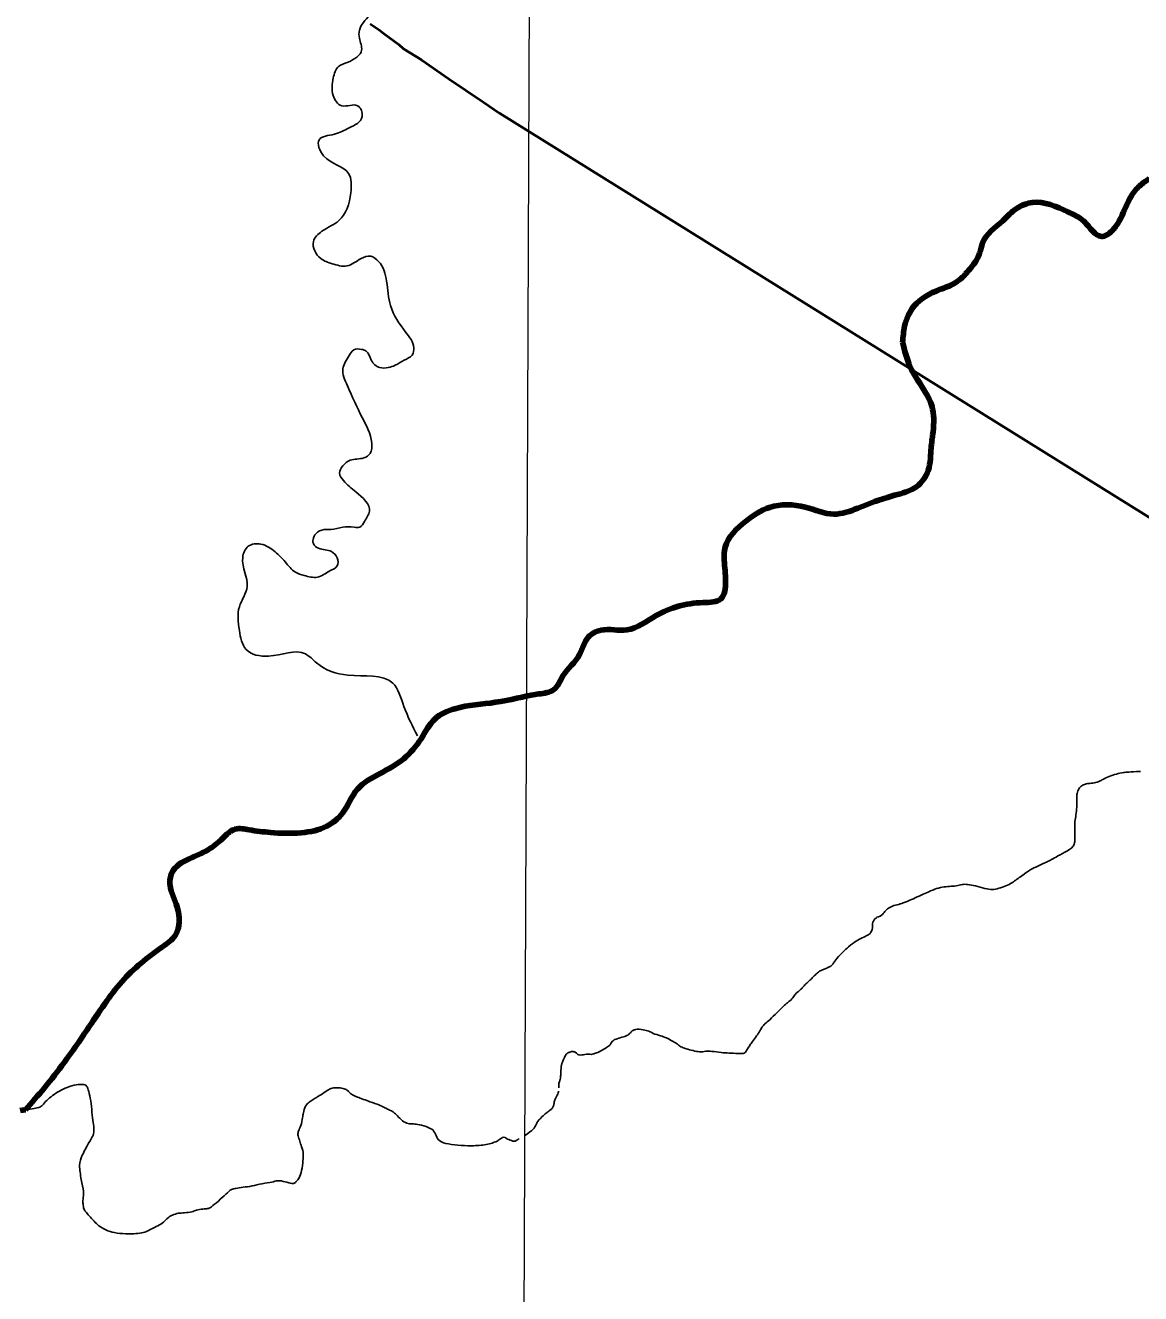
# Model space of a CAD drawing. Extents: x 553962 to 842807, y 8883888 to 9032388.
# Drawn here: x 662004 to 668186, y 8975603 to 8982631 of the extents above; entities that cross this region are included whole.
import ezdxf

# ---------------------------------------------------------------- set-up
doc = ezdxf.new("R2010")
doc.units = 0
doc.header["$LTSCALE"] = 20
for name, color, linetype, lineweight in [('1', 7, 'Continuous', 13), ('12', 7, 'Continuous', 25), ('24', 7, 'Continuous', 25), ('9', 7, 'Continuous', 90)]:
    doc.layers.add(name, color=color, linetype=linetype, lineweight=lineweight)

msp = doc.modelspace()

# ---------------------------------------------------------------- linework, layer by layer
at = {"layer": '1'}
msp.add_lwpolyline([(664968.2, 9023436.8), (664657.1, 8949509.04), (664397.13, 8890880.24)], dxfattribs=at)
at = {"layer": '12', "lineweight": 40}
for points in [[(663915.25, 8982639.14), (663964.38, 8982606.96), (663989.81, 8982585.21), (664018.59, 8982565.85), (664074.52, 8982524.67), (664100.2, 8982500.71), (664200.08, 8982440), (664350.83, 8982335.24), (664543.19, 8982204.84), (664631.3, 8982143.88)], [(664631.3, 8982143.88), (674787.96, 8975827.42), (677683.83, 8973924.7)]]:
    msp.add_lwpolyline(points, dxfattribs=at)
at = {"layer": '24'}
for points in [[(664176.82, 8978694.58), (664102.33, 8978856.07), (664040.26, 8978986.5), (663791.98, 8979029.97), (663618.19, 8979098.29), (663556.12, 8979147.98), (663351.29, 8979135.56), (663227.15, 8979172.83), (663189.91, 8979278.41), (663189.91, 8979408.84), (663233.35, 8979520.64), (663208.53, 8979682.12), (663239.56, 8979744.23), (663307.84, 8979756.65), (663388.53, 8979713.18), (663444.39, 8979657.28), (663500.26, 8979601.38), (663549.91, 8979582.75), (663622.19, 8979573.2), (663691.39, 8979607.82), (663732.28, 8979636.15), (663732.28, 8979680.22), (663700.83, 8979714.84), (663628.48, 8979733.73), (663600.17, 8979758.91), (663600.17, 8979790.38), (663622.19, 8979821.86), (663647.35, 8979834.45), (663697.68, 8979837.6), (663763.74, 8979850.19), (663826.65, 8979850.19), (663858.11, 8979850.19), (663883.27, 8979881.66), (663911.58, 8979938.32), (663836.09, 8980045.34), (663766.89, 8980108.29), (663744.87, 8980149.21), (663763.74, 8980190.12), (663804.63, 8980221.6), (663880.13, 8980234.19), (663914.73, 8980259.37), (663924.16, 8980316.03), (663870.69, 8980457.67), (663788.9, 8980633.93), (663763.74, 8980728.36), (663798.34, 8980800.75), (663823.51, 8980832.23), (663867.54, 8980835.38), (663892.71, 8980825.93), (663921.02, 8980775.57), (663968.2, 8980734.65), (664015.39, 8980734.65), (664053.13, 8980747.24), (664103.46, 8980775.57), (664147.5, 8980803.9), (664156.94, 8980844.82), (664112.9, 8980929.8), (664027.97, 8981077.74), (664005.95, 8981213.09), (663962, 8981322.79), (663917.96, 8981351.12), (663864.48, 8981338.53), (663785.84, 8981297.61), (663704.06, 8981310.2), (663641.15, 8981338.53), (663600.25, 8981432.96), (663647.44, 8981489.62), (663741.8, 8981549.42), (663807.86, 8981703.65), (663795.28, 8981810.67), (663656.87, 8981908.24), (663631.71, 8981996.38), (663716.64, 8982027.85), (663798.43, 8982062.47), (663870.77, 8982125.43), (663845.61, 8982185.23), (663757.53, 8982185.23), (663710.35, 8982241.89), (663710.35, 8982339.46), (663738.66, 8982402.41), (663792.13, 8982427.59), (663867.62, 8982493.71), (663855.04, 8982559.81), (663855.04, 8982603.87), (663911.66, 8982688.86), (663990.3, 8982780.14), (664053.21, 8982789.58), (664147.58, 8982767.55), (664219.93, 8982767.55), (664270.26, 8982802.17), (664298.57, 8982861.98)], [(668235.4, 8981781.73), (668180.43, 8981742.09), (668134.22, 8981686.62), (668075.08, 8981562.73), (668027.02, 8981492.46), (667967.88, 8981461.03), (667921.68, 8981488.76), (667871.78, 8981544.24), (667781.22, 8981597.86), (667585.31, 8981649.63), (667500.29, 8981618.2), (667420.82, 8981547.93), (667309.93, 8981425.89), (667293.29, 8981368.57), (667232.3, 8981272.41), (667158.38, 8981204), (667071.51, 8981167.02), (666929.2, 8981074.56), (666877.45, 8980963.61), (666866.36, 8980874.86)], [(666866.36, 8980874.86), (666907.02, 8980741.72), (666995.73, 8980591.94), (667032.7, 8980505.04), (667032.7, 8980360.8), (667023.46, 8980277.59), (667003.13, 8980150), (666931.05, 8980066.79), (666805.37, 8980022.42), (666618.71, 8979955.85), (666485.64, 8979922.56), (666326.69, 8979961.4), (666128.94, 8979959.55), (665995.87, 8979881.88), (665883.13, 8979739.5), (665877.58, 8979667.39), (665884.97, 8979549.05), (665859.1, 8979452.89), (665761.14, 8979432.55), (665500.55, 8979360.44), (665337.91, 8979280.93), (665193.75, 8979279.08), (665123.52, 8979240.25), (665075.47, 8979144.1), (664983.06, 8979025.75), (664933.16, 8978949.94), (664849.99, 8978925.9), (664609.72, 8978879.67), (664384.24, 8978844.54), (664273.35, 8978787.22), (664197.57, 8978678.12), (664101.47, 8978567.18), (663966.55, 8978483.97), (663844.57, 8978398.91), (663761.4, 8978265.76), (663674.54, 8978193.65), (663532.23, 8978156.67), (663362.19, 8978158.52), (663243.91, 8978173.31), (663166.29, 8978177.01), (663096.05, 8978125.23), (663016.58, 8978062.36), (662911.23, 8978012.44), (662815.13, 8977934.77), (662805.89, 8977866.36), (662844.69, 8977744.84), (662835.45, 8977589.59), (662763.37, 8977524.9), (662645.08, 8977434.34), (662539.74, 8977332.69), (662443.63, 8977208.86), (662345.68, 8977064.7), (662220, 8976885.43), (662109.11, 8976743.11), (662003.76, 8976621.13)]]:
    msp.add_spline(points, degree=3, dxfattribs=at)
at = {"layer": '24', "lineweight": 53}
for points in [[(668235.4, 8981781.73), (668180.43, 8981742.09), (668134.22, 8981686.62), (668075.08, 8981562.73), (668027.02, 8981492.46), (667967.88, 8981461.03), (667921.68, 8981488.76), (667871.78, 8981544.24), (667781.22, 8981597.86), (667585.31, 8981649.63), (667500.29, 8981618.2), (667420.82, 8981547.93), (667309.93, 8981425.89), (667293.29, 8981368.57), (667232.3, 8981272.41), (667158.38, 8981204), (667071.51, 8981167.02), (666929.2, 8981074.56), (666877.45, 8980963.61), (666866.36, 8980874.86)], [(666866.36, 8980874.86), (666907.02, 8980741.72), (666995.73, 8980591.94), (667032.7, 8980505.04), (667032.7, 8980360.8), (667023.46, 8980277.59), (667003.13, 8980150), (666931.05, 8980066.79), (666805.37, 8980022.42), (666618.71, 8979955.85), (666485.64, 8979922.56), (666326.69, 8979961.4), (666128.94, 8979959.55), (665995.87, 8979881.88), (665883.13, 8979739.5), (665877.58, 8979667.39), (665884.97, 8979549.05), (665859.1, 8979452.89), (665761.14, 8979432.55), (665500.55, 8979360.44), (665337.91, 8979280.93), (665193.75, 8979279.08), (665123.52, 8979240.25), (665075.47, 8979144.1), (664983.06, 8979025.75), (664933.16, 8978949.94), (664849.99, 8978925.9), (664609.72, 8978879.67), (664384.24, 8978844.54), (664273.35, 8978787.22), (664197.57, 8978678.12), (664101.47, 8978567.18), (663966.55, 8978483.97), (663844.57, 8978398.91), (663761.4, 8978265.76), (663674.54, 8978193.65), (663532.23, 8978156.67), (663362.19, 8978158.52), (663243.91, 8978173.31), (663166.29, 8978177.01), (663096.05, 8978125.23), (663016.58, 8978062.36), (662911.23, 8978012.44), (662815.13, 8977934.77), (662805.89, 8977866.36), (662844.69, 8977744.84), (662835.45, 8977589.59), (662763.37, 8977524.9), (662645.08, 8977434.34), (662539.74, 8977332.69), (662443.63, 8977208.86), (662345.68, 8977064.7), (662220, 8976885.43), (662109.11, 8976743.11), (662003.76, 8976621.13)]]:
    msp.add_spline(points, degree=3, dxfattribs=at)
at = {"layer": '24'}
for points in [[(668184, 8978496.23), (668123.2, 8978494.42), (668088.88, 8978490.82), (668051.56, 8978483), (668010.02, 8978470.38), (667972.7, 8978450.55), (667959.64, 8978443.11), (667928.94, 8978431.09), (667894.02, 8978430.49), (667874.16, 8978426.28), (667853.09, 8978414.86), (667839.24, 8978396.22), (667831.41, 8978368.58), (667830.81, 8978337.92), (667832.01, 8978298.38), (667827.2, 8978255.71), (667820.58, 8978221.45), (667819.97, 8978178.77), (667822.32, 8978118.74), (667818.11, 8978094.1), (667806.67, 8978071.86), (667781.39, 8978059.24), (667743.46, 8978035.8), (667727.09, 8978028.3)], [(667727.09, 8978028.3), (667696.99, 8978011.47), (667670.5, 8977997.05), (667611.13, 8977970.65), (667576.13, 8977953.5), (667527.76, 8977919.82), (667470.7, 8977877.56), (667440.79, 8977861.67), (667398.15, 8977848.33), (667364.42, 8977840.07), (667326.23, 8977847.06), (667266.61, 8977863.68), (667226.52, 8977871.31), (667196.61, 8977871.94), (667163.51, 8977861.78), (667126.6, 8977859.87), (667085.87, 8977856.06), (667044.5, 8977845.25), (667000.59, 8977824.92), (666894.42, 8977777.44), (666861.97, 8977764.1), (666826.96, 8977756.48), (666792.6, 8977745.04), (666770.32, 8977725.34), (666756.32, 8977703.73), (666737.86, 8977692.3), (666721.61, 8977689.04)], [(666723.88, 8977685.01), (666709.56, 8977681.24), (666698.64, 8977658.53), (666698.64, 8977638.54), (666698.64, 8977620.38), (666692.27, 8977609.48), (666687.72, 8977600.39), (666674.07, 8977589.49), (666643.14, 8977574.05), (666610.39, 8977559.52), (666570.35, 8977530.45), (666501.59, 8977463.55), (666487.04, 8977439.93), (666474.3, 8977420.86), (666461.56, 8977413.59), (666441.55, 8977405.41), (666421.53, 8977396.33), (666408.79, 8977391.79), (666396.96, 8977382.7), (666374.22, 8977363.63), (666364.21, 8977349.09), (666339.65, 8977330.02), (666319.63, 8977308.22), (666306.55, 8977294.77), (666294.73, 8977280.24), (666273.8, 8977268.43), (666263.79, 8977249.35), (666240.14, 8977222.1), (666222.96, 8977212.91), (666216.57, 8977205.65), (666159.18, 8977150.38)], [(666159.18, 8977150.38), (666146.14, 8977137.07), (666120.82, 8977111.94), (666096.22, 8977093.01), (666085.44, 8977078.85), (666074.2, 8977056.04), (666064.8, 8977042.17), (666036.93, 8977003.92), (666023.44, 8976984.91), (666010.52, 8976964.74), (665997.4, 8976945.52), (665992.91, 8976936.74), (665985.67, 8976934.4), (665958.43, 8976933.51), (665900.56, 8976935.88), (665865.05, 8976938.75), (665804.74, 8976946.81), (665772.33, 8976947.29), (665760.75, 8976943.43), (665735.24, 8976942.19), (665693.89, 8976951.85), (665656.32, 8976962.18), (665629.45, 8976974.82), (665619.47, 8976986.37), (665595.01, 8977000.36), (665564.55, 8977016.75), (665535.36, 8977029.57), (665491.91, 8977040.3), (665458.12, 8977059.01), (665431.62, 8977065.41), (665397.98, 8977069.47), (665385.38, 8977067.53)], [(665384.9, 8977065.67), (665379.51, 8977065.92), (665370.36, 8977063.14), (665359.78, 8977051.34), (665346.79, 8977037.78), (665330.78, 8977029.04), (665290.28, 8977018.17), (665264.05, 8977008.18), (665257.02, 8977001.47), (665250.18, 8976988.22), (665239.6, 8976976.03), (665211.65, 8976957.19), (665174.51, 8976938.1), (665152.79, 8976931.01), (665139.16, 8976928.41), (665125.2, 8976929.9), (665104.42, 8976928.73), (665089.08, 8976924.78), (665069.31, 8976925.64), (665063.19, 8976930.47), (665053.33, 8976941.48), (665035.62, 8976946.41), (665017.54, 8976940.43), (665003.89, 8976933.04), (664995.67, 8976921.17), (664981.23, 8976887.3), (664976.09, 8976876.43), (664973.33, 8976860.42), (664971.21, 8976823.96), (664970.84, 8976802.49), (664968.77, 8976789.9), (664962.92, 8976775.28), (664959.14, 8976756.91), (664960.91, 8976743.64)], [(664456.73, 8976422.9), (664430.15, 8976423.53), (664383.74, 8976427.29), (664314.11, 8976437.62), (664284.95, 8976460.16), (664274.6, 8976497.74), (664253.9, 8976519.34), (664196.51, 8976539.06), (664160.45, 8976543.57), (664134.11, 8976543.57), (664102.12, 8976552.02), (664071.07, 8976583.02), (664048.49, 8976606.5), (664036.26, 8976614.95), (664008.98, 8976626.23), (663992.98, 8976634.68), (663965.7, 8976649.71), (663919.97, 8976663.72), (663834.36, 8976695.65), (663809.89, 8976708.8), (663794.84, 8976724.77), (663783.55, 8976733.23), (663758.15, 8976743.56), (663725.22, 8976744.5), (663696.05, 8976741.68), (663681.94, 8976731.35), (663636.78, 8976702.23), (663620.79, 8976692.84), (663600.09, 8976678.75), (663576.57, 8976663.72), (663555.87, 8976646.81), (663542.7, 8976599.85), (663541.76, 8976582.94), (663531.39, 8976529.82), (663516.33, 8976504.46), (663512.57, 8976484.73), (663522.92, 8976456.55), (663530.45, 8976426.5), (663546.44, 8976387.05), (663543.39, 8976342.31), (663535.86, 8976282.2), (663522.69, 8976241.81), (663505.75, 8976224.9), (663495.4, 8976213.63), (663477.53, 8976212.69), (663430, 8976227.22), (663398.96, 8976230.98), (663376.38, 8976220.64), (663314.28, 8976213.13), (663259.71, 8976198.1), (663208.91, 8976193.4), (663167.51, 8976184.95), (663147.75, 8976184.95), (663116.71, 8976155.83), (663073.43, 8976115.44), (663031.54, 8976080.38), (663014.61, 8976072.86), (662989.21, 8976072.86), (662948.75, 8976065.35), (662931.82, 8976056.9), (662882.89, 8976049.38), (662851.85, 8976050.32), (662817.98, 8976039.05), (662795.4, 8976025.9), (662769.05, 8975996.78), (662741.77, 8975979.88), (662696.96, 8975959.26), (662667.8, 8975942.35), (662629.22, 8975935.78), (662581.24, 8975933.9), (662506.92, 8975937.66), (662461.76, 8975948.93), (662415.65, 8975974.29), (662392.13, 8975996.83), (662362.97, 8976026.89), (662340.39, 8976055.07), (662327.22, 8976069.15), (662322.51, 8976102.03), (662322.51, 8976123.63), (662329.98, 8976166.7), (662313.05, 8976231.51), (662299.87, 8976320.74), (662314.93, 8976363.95), (662357.23, 8976445.57), (662382.64, 8976479.39), (662385.46, 8976517.9), (662377.93, 8976560.16), (662371.35, 8976624.97), (662364.51, 8976687.62), (662351.34, 8976737.4), (662343.81, 8976755.25), (662334.4, 8976761.82), (662324.05, 8976761.82), (662289.24, 8976762.76), (662233.73, 8976746.8), (662191.4, 8976726.13), (662153.51, 8976700.21), (662121.52, 8976674.85), (662097.84, 8976645.75), (662085.16, 8976632.07), (662003.69, 8976621.72)], [(664959.03, 8976724.54), (664958.87, 8976723.67), (664957.38, 8976715.79), (664952.21, 8976701.9), (664944.69, 8976690.04), (664935.11, 8976670.71), (664934.75, 8976653), (664927.9, 8976635.35), (664919, 8976624.19), (664900.71, 8976611.79), (664881.9, 8976595.93), (664851.45, 8976567.89), (664842.46, 8976555.53), (664827.38, 8976526.03), (664817.45, 8976509.76), (664775.04, 8976480.95)], [(664960.91, 8976743.64), (664960.91, 8976743.64), (664960.91, 8976743.64), (664960.91, 8976743.63)], [(664775.04, 8976480.95), (664774.63, 8976480.75), (664774.22, 8976480.57), (664773.82, 8976480.38)], [(664739.26, 8976461.8), (664719.82, 8976446.08), (664709.54, 8976446.47), (664671.17, 8976460.15), (664663.64, 8976470.48), (664649.53, 8976470.48), (664626.95, 8976453.57), (664611.9, 8976443.24), (664543.22, 8976423.52), (664483.31, 8976422.28), (664456.73, 8976422.9)], [(664739.27, 8976461.81), (664739.27, 8976461.8), (664739.27, 8976461.8), (664739.26, 8976461.8)]]:
    msp.add_open_spline(points, degree=3, dxfattribs=at)
at = {"layer": '9'}
for points in [[(668235.4, 8981781.73), (668180.43, 8981742.09), (668134.22, 8981686.62), (668075.08, 8981562.73), (668027.02, 8981492.46), (667967.88, 8981461.03), (667921.68, 8981488.76), (667871.78, 8981544.24), (667781.22, 8981597.86), (667585.31, 8981649.63), (667500.29, 8981618.2), (667420.82, 8981547.93), (667309.93, 8981425.89), (667293.29, 8981368.57), (667232.3, 8981272.41), (667158.38, 8981204), (667071.51, 8981167.02), (666929.2, 8981074.56), (666877.45, 8980963.61), (666866.36, 8980874.86)], [(666866.36, 8980874.86), (666907.02, 8980741.72), (666995.73, 8980591.94), (667032.7, 8980505.04), (667032.7, 8980360.8), (667023.46, 8980277.59), (667003.13, 8980150), (666931.05, 8980066.79), (666805.37, 8980022.42), (666618.71, 8979955.85), (666485.64, 8979922.56), (666326.69, 8979961.4), (666128.94, 8979959.55), (665995.87, 8979881.88), (665883.13, 8979739.5), (665877.58, 8979667.39), (665884.97, 8979549.05), (665859.1, 8979452.89), (665761.14, 8979432.55), (665500.55, 8979360.44), (665337.91, 8979280.93), (665193.75, 8979279.08), (665123.52, 8979240.25), (665075.47, 8979144.1), (664983.06, 8979025.75), (664933.16, 8978949.94), (664849.99, 8978925.9), (664609.72, 8978879.67), (664384.24, 8978844.54), (664273.35, 8978787.22), (664197.57, 8978678.12), (664101.47, 8978567.18), (663966.55, 8978483.97), (663844.57, 8978398.91), (663761.4, 8978265.76), (663674.54, 8978193.65), (663532.23, 8978156.67), (663362.19, 8978158.52), (663243.91, 8978173.31), (663166.29, 8978177.01), (663096.05, 8978125.23), (663016.58, 8978062.36), (662911.23, 8978012.44), (662815.13, 8977934.77), (662805.89, 8977866.36), (662844.69, 8977744.84), (662835.45, 8977589.59), (662763.37, 8977524.9), (662645.08, 8977434.34), (662539.74, 8977332.69), (662443.63, 8977208.86), (662345.68, 8977064.7), (662220, 8976885.43), (662109.11, 8976743.11), (662003.76, 8976621.13)]]:
    msp.add_spline(points, degree=3, dxfattribs=at)
msp.add_open_spline([(662006.36, 8976622.06), (661997, 8976620.85), (661986.6, 8976619.6), (661975.06, 8976618.28)], degree=3, dxfattribs=at)

doc.saveas('drawing.dxf')
